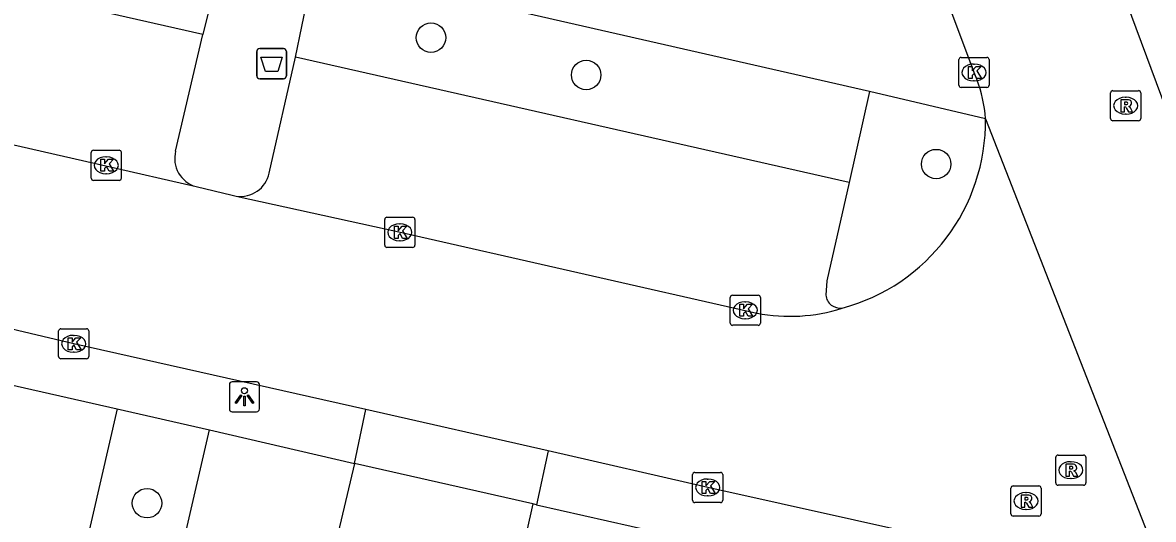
# Model space of a CAD drawing. Extents: x 162172 to 163187, y 382874 to 383684.
# Drawn here: x 162330.1 to 162367.66, y 383119.14 to 383135.64 of the extents above; entities that cross this region are included whole.
import ezdxf

# ---------------------------------------------------------------- set-up
doc = ezdxf.new("R2010")
doc.units = 0
for name, color, linetype in [('IMGEO_Afvalbak', 7, 'Continuous'), ('IMGEO_Boom', 7, 'Continuous'), ('IMGEO_Groenvoorziening', 7, 'Continuous'), ('IMGEO_Kolk', 7, 'Continuous'), ('IMGEO_Lichtpunt', 7, 'Continuous'), ('IMGEO_Parkeervlak_open', 7, 'Continuous'), ('IMGEO_Rijbaan_lokaal_open', 7, 'Continuous'), ('IMGEO_Rioolput', 7, 'Continuous'), ('IMGEO_Voetpad_open', 7, 'Continuous')]:
    doc.layers.add(name, color=color, linetype=linetype)

msp = doc.modelspace()

# ---------------------------------------------------------------- linework, layer by layer
at = {"layer": 'IMGEO_Afvalbak'}
for p, q in [((162337.875, 383133.88), (162337.875, 383134.68)), ((162337.875, 383134.68), (162337.875, 383133.88)), ((162337.975, 383134.78), (162338.765, 383134.78)), ((162338.765, 383134.78), (162337.975, 383134.78)), ((162338.865, 383134.68), (162338.865, 383133.88)), ((162338.865, 383133.88), (162338.865, 383134.68)), ((162338.765, 383133.78), (162337.975, 383133.78)), ((162337.975, 383133.78), (162338.765, 383133.78))]:
    msp.add_line(p, q, dxfattribs=at)
msp.add_lwpolyline([(162338.018, 383134.494), (162338.722, 383134.494), (162338.573, 383134.024), (162338.167, 383134.024), (162338.018, 383134.494)], dxfattribs=at)
for centre, start, end in [((162337.975, 383134.68), 90, 180), ((162337.975, 383134.68), 90, 180), ((162338.765, 383134.68), 0, 90), ((162338.765, 383134.68), 360, 90), ((162337.975, 383133.88), 180, 270), ((162337.975, 383133.88), 180, 270), ((162338.765, 383133.88), 270, 0), ((162338.765, 383133.88), 270, 0)]:
    msp.add_arc(centre, 0.1, start, end, dxfattribs=at)
at = {"layer": 'IMGEO_Boom'}
for centre in [(162343.664, 383135.142), (162348.819, 383133.903), (162360.444, 383130.944), (162334.233, 383119.681)]:
    msp.add_circle(centre, 0.489, dxfattribs=at)
at = {"layer": 'IMGEO_Groenvoorziening'}
msp.add_lwpolyline([(162358.231, 383133.358), (162339.793, 383137.559)], dxfattribs=at)
at = {"layer": 'IMGEO_Kolk'}
for p, q in [((162361.275, 383134.487), (162362.127, 383134.487)), ((162361.2, 383133.561), (162361.2, 383134.413)), ((162361.688, 383134.267), (162361.713, 383134.267)), ((162362.201, 383134.413), (162362.201, 383133.561)), ((162362.127, 383133.487), (162361.275, 383133.487)), ((162361.711, 383133.707), (162361.686, 383133.707)), ((162332.378, 383130.478), (162332.378, 383131.33)), ((162332.453, 383131.404), (162333.305, 383131.404)), ((162332.866, 383131.184), (162332.891, 383131.184)), ((162333.379, 383131.33), (162333.379, 383130.478)), ((162333.305, 383130.404), (162332.453, 383130.404)), ((162332.889, 383130.624), (162332.864, 383130.624)), ((162342.128, 383128.251), (162342.128, 383129.103)), ((162342.203, 383129.177), (162343.055, 383129.177)), ((162342.616, 383128.957), (162342.641, 383128.957)), ((162343.129, 383129.103), (162343.129, 383128.251)), ((162343.055, 383128.177), (162342.203, 383128.177)), ((162342.639, 383128.397), (162342.614, 383128.397)), ((162353.679, 383126.589), (162354.531, 383126.589)), ((162353.604, 383125.663), (162353.604, 383126.515)), ((162354.092, 383126.369), (162354.117, 383126.369)), ((162354.605, 383126.515), (162354.605, 383125.663)), ((162331.372, 383125.476), (162332.224, 383125.476)), ((162354.531, 383125.589), (162353.679, 383125.589)), ((162354.115, 383125.809), (162354.09, 383125.809)), ((162331.297, 383124.55), (162331.297, 383125.402)), ((162331.785, 383125.256), (162331.81, 383125.256)), ((162332.298, 383125.402), (162332.298, 383124.55)), ((162332.224, 383124.476), (162331.372, 383124.476)), ((162331.808, 383124.696), (162331.783, 383124.696)), ((162352.355, 383119.778), (162352.355, 383120.63)), ((162352.43, 383120.704), (162353.282, 383120.704)), ((162353.356, 383120.63), (162353.356, 383119.778)), ((162352.843, 383120.484), (162352.868, 383120.484)), ((162352.866, 383119.924), (162352.841, 383119.924)), ((162353.282, 383119.704), (162352.43, 383119.704))]:
    msp.add_line(p, q, dxfattribs=at)
for points in [[(162361.275, 383134.487), (162362.127, 383134.487)], [(162361.2, 383133.561), (162361.2, 383134.413)], [(162361.521, 383134.187), (162361.644, 383134.187), (162361.644, 383134.036), (162361.774, 383134.187), (162361.938, 383134.187), (162361.792, 383134.036), (162361.945, 383133.787), (162361.793, 383133.787), (162361.708, 383133.951), (162361.644, 383133.884), (162361.644, 383133.787), (162361.521, 383133.787), (162361.521, 383134.187)], [(162362.201, 383134.413), (162362.201, 383133.561)], [(162362.127, 383133.487), (162361.275, 383133.487)], [(162332.378, 383130.478), (162332.378, 383131.33)], [(162332.453, 383131.404), (162333.305, 383131.404)], [(162332.699, 383131.104), (162332.822, 383131.104), (162332.822, 383130.953), (162332.952, 383131.104), (162333.116, 383131.104), (162332.97, 383130.953), (162333.123, 383130.704), (162332.971, 383130.704), (162332.886, 383130.868), (162332.822, 383130.801), (162332.822, 383130.704), (162332.699, 383130.704), (162332.699, 383131.104)], [(162333.379, 383131.33), (162333.379, 383130.478)], [(162333.305, 383130.404), (162332.453, 383130.404)], [(162342.128, 383128.251), (162342.128, 383129.103)], [(162342.203, 383129.177), (162343.055, 383129.177)], [(162342.449, 383128.877), (162342.572, 383128.877), (162342.572, 383128.726), (162342.702, 383128.877), (162342.866, 383128.877), (162342.72, 383128.726), (162342.873, 383128.477), (162342.721, 383128.477), (162342.636, 383128.641), (162342.572, 383128.574), (162342.572, 383128.477), (162342.449, 383128.477), (162342.449, 383128.877)], [(162343.129, 383129.103), (162343.129, 383128.251)], [(162343.055, 383128.177), (162342.203, 383128.177)], [(162353.679, 383126.589), (162354.531, 383126.589)], [(162353.604, 383125.663), (162353.604, 383126.515)], [(162353.925, 383126.289), (162354.048, 383126.289), (162354.048, 383126.138), (162354.178, 383126.289), (162354.342, 383126.289), (162354.196, 383126.138), (162354.349, 383125.889), (162354.197, 383125.889), (162354.112, 383126.053), (162354.048, 383125.986), (162354.048, 383125.889), (162353.925, 383125.889), (162353.925, 383126.289)], [(162354.605, 383126.515), (162354.605, 383125.663)], [(162331.372, 383125.476), (162332.224, 383125.476)], [(162354.531, 383125.589), (162353.679, 383125.589)], [(162331.297, 383124.55), (162331.297, 383125.402)], [(162331.618, 383125.176), (162331.741, 383125.176), (162331.741, 383125.025), (162331.871, 383125.176), (162332.035, 383125.176), (162331.889, 383125.025), (162332.042, 383124.776), (162331.89, 383124.776), (162331.805, 383124.94), (162331.741, 383124.873), (162331.741, 383124.776), (162331.618, 383124.776), (162331.618, 383125.176)], [(162332.298, 383125.402), (162332.298, 383124.55)], [(162332.224, 383124.476), (162331.372, 383124.476)], [(162352.355, 383119.778), (162352.355, 383120.63)], [(162352.43, 383120.704), (162353.282, 383120.704)], [(162353.356, 383120.63), (162353.356, 383119.778)], [(162352.676, 383120.404), (162352.799, 383120.404), (162352.799, 383120.253), (162352.929, 383120.404), (162353.093, 383120.404), (162352.947, 383120.253), (162353.1, 383120.004), (162352.948, 383120.004), (162352.863, 383120.168), (162352.799, 383120.101), (162352.799, 383120.004), (162352.676, 383120.004), (162352.676, 383120.404)], [(162353.282, 383119.704), (162352.43, 383119.704)]]:
    msp.add_lwpolyline(points, dxfattribs=at)
for centre, start, end in [((162361.277, 383134.411), 91.552, 178.448), ((162361.277, 383134.411), 91.552, 178.448), ((162362.125, 383134.411), 1.552, 88.448), ((162362.125, 383134.411), 1.552, 88.448), ((162361.277, 383133.563), 181.552, 268.448), ((162361.277, 383133.563), 181.552, 268.448), ((162362.125, 383133.563), 271.552, 358.448), ((162362.125, 383133.563), 271.552, 358.448), ((162332.455, 383131.328), 91.552, 178.448), ((162332.455, 383131.328), 91.552, 178.448), ((162333.303, 383131.328), 1.552, 88.448), ((162333.303, 383131.328), 1.552, 88.448), ((162332.455, 383130.48), 181.552, 268.448), ((162332.455, 383130.48), 181.552, 268.448), ((162333.303, 383130.48), 271.552, 358.448), ((162333.303, 383130.48), 271.552, 358.448), ((162342.205, 383129.101), 91.552, 178.448), ((162342.205, 383129.101), 91.552, 178.448), ((162343.053, 383129.101), 1.552, 88.448), ((162343.053, 383129.101), 1.552, 88.448), ((162342.205, 383128.253), 181.552, 268.448), ((162342.205, 383128.253), 181.552, 268.448), ((162343.053, 383128.253), 271.552, 358.448), ((162343.053, 383128.253), 271.552, 358.448), ((162353.681, 383126.513), 91.552, 178.448), ((162353.681, 383126.513), 91.552, 178.448), ((162354.529, 383126.513), 1.552, 88.448), ((162354.529, 383126.513), 1.552, 88.448), ((162331.374, 383125.4), 91.552, 178.448), ((162331.374, 383125.4), 91.552, 178.448), ((162332.222, 383125.4), 1.552, 88.448), ((162332.222, 383125.4), 1.552, 88.448), ((162353.681, 383125.665), 181.552, 268.448), ((162353.681, 383125.665), 181.552, 268.448), ((162354.529, 383125.665), 271.552, 358.448), ((162354.529, 383125.665), 271.552, 358.448), ((162331.374, 383124.552), 181.552, 268.448), ((162331.374, 383124.552), 181.552, 268.448), ((162332.222, 383124.552), 271.552, 358.448), ((162332.222, 383124.552), 271.552, 358.448), ((162352.432, 383120.628), 91.552, 178.448), ((162352.432, 383120.628), 91.552, 178.448), ((162353.28, 383120.628), 1.552, 88.448), ((162353.28, 383120.628), 1.552, 88.448), ((162352.432, 383119.78), 181.552, 268.448), ((162352.432, 383119.78), 181.552, 268.448), ((162353.28, 383119.78), 271.552, 358.448), ((162353.28, 383119.78), 271.552, 358.448)]:
    msp.add_arc(centre, 0.0765, start, end, dxfattribs=at)
for centre, major_axis, ratio, start_param, end_param in [((162361.687, 383133.987), (-0.387, 0.002), 0.722429, 4.712389, 7.853982), ((162361.712, 383133.987), (-0.39, 0.002), 0.717154, 1.570796, 4.712389), ((162332.865, 383130.904), (-0.387, 0.002), 0.722429, 4.712389, 7.853982), ((162332.89, 383130.904), (-0.39, 0.002), 0.717154, 1.570796, 4.712389), ((162342.615, 383128.677), (-0.387, 0.002), 0.722429, 4.712389, 7.853982), ((162342.64, 383128.677), (-0.39, 0.002), 0.717154, 1.570796, 4.712389), ((162354.091, 383126.089), (-0.387, 0.002), 0.722429, 4.712389, 7.853982), ((162354.116, 383126.089), (-0.39, 0.002), 0.717154, 1.570796, 4.712389), ((162331.784, 383124.976), (-0.387, 0.002), 0.722429, 4.712389, 7.853982), ((162331.809, 383124.976), (-0.39, 0.002), 0.717154, 1.570796, 4.712389), ((162352.842, 383120.204), (-0.387, 0.002), 0.722429, 4.712389, 7.853982), ((162352.867, 383120.204), (-0.39, 0.002), 0.717154, 1.570796, 4.712389)]:
    msp.add_ellipse(centre, major_axis=major_axis, ratio=ratio, start_param=start_param, end_param=end_param, dxfattribs=at)
at = {"layer": 'IMGEO_Lichtpunt'}
for p, q in [((162336.97, 383123.619), (162336.97, 383122.812)), ((162336.97, 383123.619), (162336.97, 383122.812)), ((162337.872, 383123.714), (162337.064, 383123.714)), ((162337.872, 383123.714), (162337.064, 383123.714)), ((162337.966, 383122.812), (162337.966, 383123.619)), ((162337.966, 383122.812), (162337.966, 383123.619)), ((162337.064, 383122.718), (162337.872, 383122.718)), ((162337.064, 383122.718), (162337.872, 383122.718))]:
    msp.add_line(p, q, dxfattribs=at)
for points in [[(162337.344, 383123.283), (162337.383, 383123.255), (162337.195, 383122.993), (162337.157, 383123.02), (162337.344, 383123.283)], [(162337.446, 383123.235), (162337.493, 383123.235), (162337.493, 383122.913), (162337.446, 383122.913), (162337.446, 383123.235)], [(162337.556, 383123.255), (162337.594, 383123.282), (162337.781, 383123.02), (162337.742, 383122.992), (162337.556, 383123.255)]]:
    msp.add_lwpolyline(points, dxfattribs=at)
msp.add_circle((162337.469, 383123.417), 0.0994, dxfattribs=at)
for centre, start, end in [((162337.064, 383123.619), 90, 180), ((162337.064, 383123.619), 90, 180), ((162337.872, 383123.619), 0, 90), ((162337.872, 383123.619), 0, 90), ((162337.064, 383122.812), 180, 270), ((162337.064, 383122.812), 180, 270), ((162337.872, 383122.812), 270, 0), ((162337.872, 383122.812), 270, 360)]:
    msp.add_arc(centre, 0.0946, start, end, dxfattribs=at)
at = {"layer": 'IMGEO_Parkeervlak_open'}
for points in [[(162336.083, 383135.244), (162312.528, 383140.586)], [(162357.558, 383130.336), (162339.165, 383134.493)]]:
    msp.add_lwpolyline(points, dxfattribs=at)
at = {"layer": 'IMGEO_Rijbaan_lokaal_open'}
for points in [[(162349.929, 383181.214), (162355.514, 383166.364), (162360.998, 383151.695), (162366.758, 383136.336), (162375.617, 383112.518), (162382.099, 383095.223), (162383.86, 383090.523), (162384.643, 383088.38)], [(162361.794, 383133.759), (162361.702, 383133.987), (162360.369, 383137.577)], [(162310.489, 383135.954), (162315.736, 383134.794), (162332.866, 383130.889), (162335.861, 383130.194)], [(162362.082, 383132.452), (162368.217, 383116.755)], [(162335.861, 383130.194), (162337.06, 383129.908), (162337.193, 383129.879)], [(162337.193, 383129.879), (162342.599, 383128.694), (162354.493, 383125.996)], [(162341.498, 383122.789), (162331.798, 383124.977), (162328.89, 383125.665)], [(162341.123, 383121.005), (162341.498, 383122.789)], [(162347.556, 383121.422), (162341.498, 383122.789)], [(162347.556, 383121.422), (162347.166, 383119.622)], [(162360.167, 383118.574), (162352.856, 383120.205), (162347.556, 383121.422)], [(162341.123, 383121.005), (162340.478, 383118.289), (162338.338, 383108.987), (162337.289, 383104.371), (162332.467, 383105.494)], [(162347.052, 383119.66), (162341.123, 383121.005)], [(162347.052, 383119.66), (162346.463, 383117.038), (162344.33, 383107.792), (162342.467, 383099.634)], [(162347.166, 383119.622), (162347.052, 383119.66)]]:
    msp.add_lwpolyline(points, dxfattribs=at)
for centre, radius, start, end in [((162357.683, 383132.168), 4.408, 3.6951, 21.1582), ((162355.664, 383132.362), 6.419, 284.934, 0.8034), ((162355.591, 383131.499), 5.611, 258.7181, 287.9268)]:
    msp.add_arc(centre, radius, start, end, dxfattribs=at)
at = {"layer": 'IMGEO_Rioolput'}
for p, q in [((162366.314, 383133.382), (162367.166, 383133.382)), ((162366.239, 383132.456), (162366.239, 383133.308)), ((162366.727, 383133.162), (162366.752, 383133.162)), ((162367.24, 383133.308), (162367.24, 383132.456)), ((162366.75, 383132.602), (162366.725, 383132.602)), ((162367.166, 383132.382), (162366.314, 383132.382)), ((162364.416, 383120.354), (162364.416, 383121.206)), ((162364.491, 383121.28), (162365.343, 383121.28)), ((162364.904, 383121.06), (162364.929, 383121.06)), ((162365.417, 383121.206), (162365.417, 383120.354)), ((162363.003, 383120.254), (162363.855, 383120.254)), ((162365.343, 383120.28), (162364.491, 383120.28)), ((162364.927, 383120.5), (162364.902, 383120.5)), ((162362.928, 383119.328), (162362.928, 383120.18)), ((162363.416, 383120.034), (162363.441, 383120.034)), ((162363.929, 383120.18), (162363.929, 383119.328)), ((162363.439, 383119.474), (162363.414, 383119.474)), ((162363.855, 383119.254), (162363.003, 383119.254))]:
    msp.add_line(p, q, dxfattribs=at)
for points in [[(162366.314, 383133.382), (162367.166, 383133.382)], [(162366.239, 383132.456), (162366.239, 383133.308)], [(162366.828, 383133.08), (162366.576, 383133.082), (162366.576, 383132.682)], [(162366.754, 383133.001), (162366.7, 383133.001), (162366.7, 383132.92)], [(162367.24, 383133.308), (162367.24, 383132.456)], [(162366.576, 383132.682), (162366.7, 383132.682), (162366.7, 383132.844), (162366.711, 383132.844)], [(162366.7, 383132.92), (162366.752, 383132.92)], [(162366.758, 383132.815), (162366.829, 383132.682), (162366.969, 383132.682), (162366.904, 383132.808)], [(162367.166, 383132.382), (162366.314, 383132.382)], [(162364.416, 383120.354), (162364.416, 383121.206)], [(162364.491, 383121.28), (162365.343, 383121.28)], [(162365.005, 383120.978), (162364.753, 383120.98), (162364.753, 383120.58)], [(162365.417, 383121.206), (162365.417, 383120.354)], [(162364.753, 383120.58), (162364.877, 383120.58), (162364.877, 383120.742), (162364.888, 383120.742)], [(162364.931, 383120.899), (162364.877, 383120.899), (162364.877, 383120.818)], [(162364.877, 383120.818), (162364.929, 383120.818)], [(162364.935, 383120.713), (162365.006, 383120.58), (162365.146, 383120.58), (162365.081, 383120.706)], [(162363.003, 383120.254), (162363.855, 383120.254)], [(162365.343, 383120.28), (162364.491, 383120.28)], [(162362.928, 383119.328), (162362.928, 383120.18)], [(162363.517, 383119.952), (162363.265, 383119.954), (162363.265, 383119.554)], [(162363.443, 383119.873), (162363.389, 383119.873), (162363.389, 383119.792)], [(162363.929, 383120.18), (162363.929, 383119.328)], [(162363.265, 383119.554), (162363.389, 383119.554), (162363.389, 383119.716), (162363.4, 383119.716)], [(162363.389, 383119.792), (162363.441, 383119.792)], [(162363.447, 383119.687), (162363.518, 383119.554), (162363.658, 383119.554), (162363.593, 383119.68)], [(162363.855, 383119.254), (162363.003, 383119.254)]]:
    msp.add_lwpolyline(points, dxfattribs=at)
for centre, radius, start, end in [((162366.316, 383133.306), 0.0765, 91.552, 178.448), ((162366.316, 383133.306), 0.0765, 91.552, 178.448), ((162367.164, 383133.306), 0.0765, 1.552, 88.448), ((162367.164, 383133.306), 0.0765, 1.552, 88.448), ((162366.76, 383132.905), 0.0964, 77.0061, 93.1865), ((162366.774, 383132.962), 0.0378, 276.6634, 79.6772), ((162366.827, 383132.97), 0.109, 350.3612, 89.416), ((162366.71, 383132.791), 0.0533, 26.0293, 88.6989), ((162366.736, 383133.109), 0.19, 274.7715, 282.9687), ((162366.825, 383132.97), 0.112, 277.5842, 350.9817), ((162366.809, 383132.755), 0.108, 29.5134, 73.7905), ((162366.316, 383132.458), 0.0765, 181.552, 268.448), ((162366.316, 383132.458), 0.0765, 181.552, 268.448), ((162367.164, 383132.458), 0.0765, 271.552, 358.448), ((162367.164, 383132.458), 0.0765, 271.552, 358.448), ((162364.493, 383121.204), 0.0765, 91.552, 178.448), ((162364.493, 383121.204), 0.0765, 91.552, 178.448), ((162365.004, 383120.868), 0.109, 350.3612, 89.416), ((162365.341, 383121.204), 0.0765, 1.552, 88.448), ((162365.341, 383121.204), 0.0765, 1.552, 88.448), ((162364.887, 383120.689), 0.0533, 26.0293, 88.6989), ((162364.913, 383121.007), 0.19, 274.7715, 282.9687), ((162364.937, 383120.803), 0.0964, 77.0061, 93.1865), ((162364.951, 383120.86), 0.0378, 276.6634, 79.6772), ((162365.002, 383120.868), 0.112, 277.5842, 350.9817), ((162364.986, 383120.653), 0.108, 29.5134, 73.7905), ((162363.005, 383120.178), 0.0765, 91.552, 178.448), ((162363.005, 383120.178), 0.0765, 91.552, 178.448), ((162363.853, 383120.178), 0.0765, 1.552, 88.448), ((162363.853, 383120.178), 0.0765, 1.552, 88.448), ((162364.493, 383120.356), 0.0765, 181.552, 268.448), ((162364.493, 383120.356), 0.0765, 181.552, 268.448), ((162365.341, 383120.356), 0.0765, 271.552, 358.448), ((162365.341, 383120.356), 0.0765, 271.552, 358.448), ((162363.449, 383119.777), 0.0964, 77.0061, 93.1865), ((162363.463, 383119.834), 0.0378, 276.6634, 79.6772), ((162363.516, 383119.842), 0.109, 350.3612, 89.416), ((162363.399, 383119.663), 0.0533, 26.0293, 88.6989), ((162363.425, 383119.981), 0.19, 274.7715, 282.9687), ((162363.514, 383119.842), 0.112, 277.5842, 350.9817), ((162363.498, 383119.627), 0.108, 29.5134, 73.7905), ((162363.005, 383119.33), 0.0765, 181.552, 268.448), ((162363.005, 383119.33), 0.0765, 181.552, 268.448), ((162363.853, 383119.33), 0.0765, 271.552, 358.448), ((162363.853, 383119.33), 0.0765, 271.552, 358.448)]:
    msp.add_arc(centre, radius, start, end, dxfattribs=at)
for centre, major_axis, ratio, start_param, end_param in [((162366.726, 383132.882), (-0.387, 0.002), 0.722429, 4.712389, 7.853982), ((162366.751, 383132.882), (-0.39, 0.002), 0.717154, 1.570796, 4.712389), ((162364.903, 383120.78), (-0.387, 0.002), 0.722429, 4.712389, 7.853982), ((162364.928, 383120.78), (-0.39, 0.002), 0.717154, 1.570796, 4.712389), ((162363.415, 383119.754), (-0.387, 0.002), 0.722429, 4.712389, 7.853982), ((162363.44, 383119.754), (-0.39, 0.002), 0.717154, 1.570796, 4.712389)]:
    msp.add_ellipse(centre, major_axis=major_axis, ratio=ratio, start_param=start_param, end_param=end_param, dxfattribs=at)
at = {"layer": 'IMGEO_Voetpad_open'}
for points in [[(162336.798, 383138.127), (162336.083, 383135.244)], [(162339.165, 383134.493), (162339.793, 383137.559)], [(162335.183, 383131.376), (162336.083, 383135.244)], [(162338.292, 383130.644), (162339.165, 383134.493)], [(162358.231, 383133.358), (162357.558, 383130.336)], [(162362.082, 383132.452), (162358.231, 383133.358)], [(162357.558, 383130.336), (162356.812, 383127.068), (162356.778, 383126.59)], [(162328.491, 383123.887), (162333.239, 383122.813)], [(162333.239, 383122.813), (162329.412, 383106.168)], [(162333.239, 383122.813), (162336.308, 383122.121)], [(162332.467, 383105.494), (162336.308, 383122.121)], [(162336.308, 383122.121), (162341.123, 383121.005)], [(162347.166, 383119.622), (162351.891, 383118.567)]]:
    msp.add_lwpolyline(points, dxfattribs=at)
for centre, radius, start, end in [((162336.127, 383131.132), 0.975, 165.4862, 254.1913), ((162337.335, 383130.847), 0.978, 261.644, 348.0386), ((162357.263, 383126.645), 0.488, 186.4437, 276.4959)]:
    msp.add_arc(centre, radius, start, end, dxfattribs=at)

doc.saveas('drawing.dxf')
